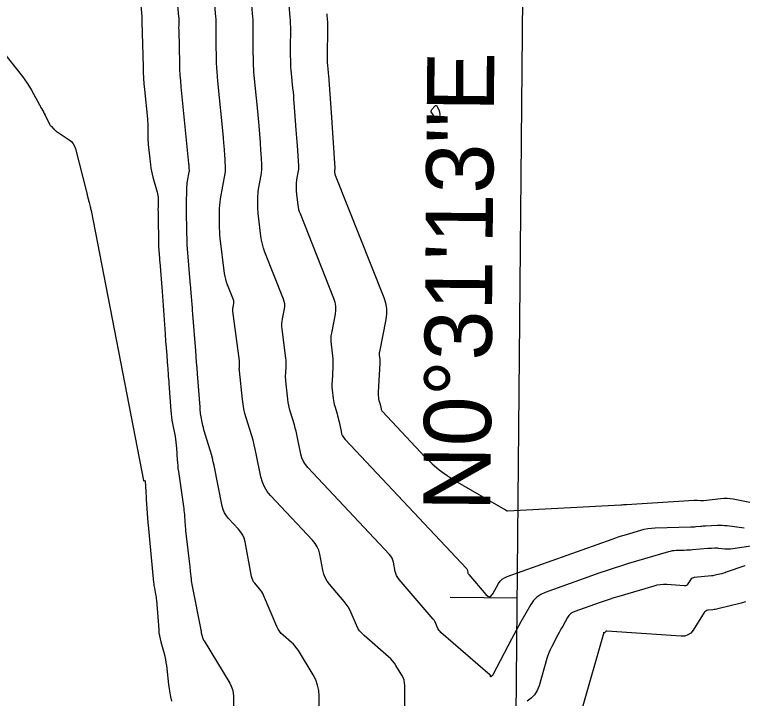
# Model space of a CAD drawing. Extents: x 1768942 to 1774819, y 723037 to 732099.
# Drawn here: x 1770545.1 to 1770610.2, y 731580.4 to 731641.5 of the extents above; entities that cross this region are included whole.
import ezdxf

# ---------------------------------------------------------------- set-up
doc = ezdxf.new("R2010")
doc.units = 0
for name, color, linetype in [('R_Contours', 7, 'Continuous'), ('R_Horz Alg', 7, 'Continuous'), ('R_Horz Alg Annot', 7, 'Continuous')]:
    doc.layers.add(name, color=color, linetype=linetype)

msp = doc.modelspace()

# ---------------------------------------------------------------- linework, layer by layer
at = {"layer": 'R_Contours'}
for points in [[(1770572.342, 731572.693), (1770572.366, 731580.61), (1770572.335, 731581.106), (1770572.237, 731581.584), (1770572.074, 731582.043), (1770571.844, 731582.484), (1770570.523, 731584.657), (1770570.389, 731584.86), (1770570.241, 731585.05), (1770570.078, 731585.228), (1770569.901, 731585.394), (1770569.163, 731586.032), (1770568.99, 731586.2), (1770568.839, 731586.383), (1770568.709, 731586.584), (1770568.603, 731586.8), (1770567.406, 731589.603), (1770567.334, 731589.755), (1770567.251, 731589.901), (1770567.158, 731590.04), (1770567.053, 731590.171), (1770566.613, 731590.686), (1770566.512, 731590.819), (1770566.432, 731590.962), (1770566.371, 731591.114), (1770566.33, 731591.275), (1770565.744, 731594.386), (1770565.663, 731594.696), (1770565.542, 731594.986), (1770565.38, 731595.254), (1770565.176, 731595.502), (1770564.282, 731596.452), (1770564.078, 731596.7), (1770563.915, 731596.969), (1770563.791, 731597.258), (1770563.706, 731597.567), (1770562.974, 731601.208), (1770562.905, 731601.531), (1770562.827, 731601.853), (1770562.742, 731602.173), (1770562.648, 731602.49), (1770562.179, 731604.009), (1770562.123, 731604.2), (1770562.071, 731604.392), (1770562.025, 731604.585), (1770561.984, 731604.78), (1770561.772, 731605.856), (1770561.763, 731605.903), (1770561.756, 731605.951), (1770561.75, 731605.998), (1770561.746, 731606.046), (1770561.733, 731606.238), (1770561.729, 731606.285), (1770561.726, 731606.333), (1770561.722, 731606.381), (1770561.719, 731606.429), (1770561.496, 731609.401), (1770561.458, 731609.912), (1770561.419, 731610.424), (1770561.379, 731610.935), (1770561.338, 731611.446), (1770561.074, 731614.726), (1770561.064, 731614.848), (1770561.055, 731614.97), (1770561.047, 731615.093), (1770561.038, 731615.215), (1770561.007, 731615.705), (1770560.999, 731615.827), (1770560.99, 731615.95), (1770560.981, 731616.072), (1770560.971, 731616.194), (1770560.925, 731616.758), (1770560.914, 731616.892), (1770560.903, 731617.027), (1770560.892, 731617.162), (1770560.881, 731617.296), (1770560.585, 731620.934), (1770560.576, 731621.063), (1770560.569, 731621.192), (1770560.564, 731621.322), (1770560.561, 731621.451), (1770560.554, 731621.969), (1770560.552, 731622.099), (1770560.551, 731622.229), (1770560.548, 731622.358), (1770560.546, 731622.488), (1770560.526, 731623.581), (1770560.522, 731623.806), (1770560.521, 731624.032), (1770560.521, 731624.257), (1770560.524, 731624.483), (1770560.546, 731625.987), (1770560.551, 731626.142), (1770560.563, 731626.297), (1770560.582, 731626.45), (1770560.606, 731626.604), (1770560.763, 731627.46), (1770560.768, 731627.491), (1770560.77, 731627.522), (1770560.771, 731627.553), (1770560.77, 731627.584), (1770560.762, 731627.71), (1770560.76, 731627.742), (1770560.758, 731627.773), (1770560.756, 731627.805), (1770560.754, 731627.836), (1770560.739, 731628.027), (1770560.736, 731628.07), (1770560.732, 731628.112), (1770560.728, 731628.154), (1770560.724, 731628.196), (1770560.041, 731635.051), (1770559.994, 731635.572), (1770559.957, 731636.094), (1770559.929, 731636.616), (1770559.912, 731637.138), (1770559.843, 731640.072), (1770559.841, 731640.174), (1770559.84, 731640.277), (1770559.84, 731640.38), (1770559.841, 731640.482), (1770559.848, 731640.893), (1770559.848, 731640.996), (1770559.846, 731641.098), (1770559.841, 731641.2), (1770559.833, 731641.303), (1770559.117, 731649.486)], [(1770580.009, 731574.531), (1770580.031, 731581.523), (1770580.015, 731581.773), (1770579.966, 731582.013), (1770579.883, 731582.245), (1770579.768, 731582.467), (1770579.239, 731583.337), (1770579.099, 731583.548), (1770578.944, 731583.746), (1770578.774, 731583.932), (1770578.589, 731584.105), (1770576.396, 731586.003), (1770576.183, 731586.209), (1770575.997, 731586.434), (1770575.839, 731586.68), (1770575.708, 731586.946), (1770575.237, 731588.048), (1770575.11, 731588.317), (1770574.963, 731588.574), (1770574.798, 731588.82), (1770574.612, 731589.053), (1770573.297, 731590.588), (1770573.082, 731590.874), (1770572.909, 731591.18), (1770572.779, 731591.506), (1770572.691, 731591.853), (1770572.422, 731593.279), (1770572.332, 731593.624), (1770572.197, 731593.946), (1770572.017, 731594.245), (1770571.791, 731594.52), (1770568.03, 731598.516), (1770567.725, 731598.888), (1770567.48, 731599.29), (1770567.294, 731599.723), (1770567.168, 731600.186), (1770566.754, 731602.241), (1770566.667, 731602.649), (1770566.569, 731603.055), (1770566.461, 731603.459), (1770566.343, 731603.859), (1770565.849, 731605.457), (1770565.736, 731605.858), (1770565.642, 731606.264), (1770565.569, 731606.674), (1770565.515, 731607.087), (1770565.243, 731609.66), (1770565.237, 731609.735), (1770565.234, 731609.81), (1770565.234, 731609.885), (1770565.237, 731609.96), (1770565.256, 731610.259), (1770565.259, 731610.334), (1770565.258, 731610.409), (1770565.254, 731610.484), (1770565.246, 731610.558), (1770564.661, 731615.003), (1770564.654, 731615.088), (1770564.653, 731615.173), (1770564.659, 731615.257), (1770564.672, 731615.341), (1770564.738, 731615.678), (1770564.749, 731615.761), (1770564.747, 731615.844), (1770564.733, 731615.925), (1770564.708, 731616.005), (1770564.18, 731617.336), (1770564.09, 731617.586), (1770564.016, 731617.841), (1770563.959, 731618.1), (1770563.919, 731618.363), (1770563.535, 731621.53), (1770563.504, 731621.821), (1770563.482, 731622.113), (1770563.468, 731622.405), (1770563.463, 731622.698), (1770563.459, 731623.871), (1770563.465, 731624.164), (1770563.484, 731624.455), (1770563.517, 731624.745), (1770563.563, 731625.034), (1770563.978, 731627.304), (1770563.998, 731627.44), (1770564.01, 731627.577), (1770564.014, 731627.714), (1770564.01, 731627.851), (1770563.975, 731628.402), (1770563.966, 731628.54), (1770563.957, 731628.678), (1770563.947, 731628.816), (1770563.937, 731628.953), (1770563.873, 731629.791), (1770563.859, 731629.977), (1770563.843, 731630.162), (1770563.826, 731630.348), (1770563.809, 731630.533), (1770563.308, 731635.557), (1770563.271, 731635.962), (1770563.242, 731636.368), (1770563.221, 731636.774), (1770563.208, 731637.18), (1770563.158, 731639.285), (1770563.155, 731639.452), (1770563.153, 731639.62), (1770563.153, 731639.787), (1770563.155, 731639.955), (1770563.166, 731640.625), (1770563.167, 731640.792), (1770563.163, 731640.959), (1770563.155, 731641.126), (1770563.142, 731641.293), (1770562.437, 731649.355)], [(1770614.186, 731594.461), (1770609.155, 731593.73), (1770609.033, 731593.716), (1770608.911, 731593.711), (1770608.788, 731593.714), (1770608.666, 731593.725), (1770608.092, 731593.797), (1770608.012, 731593.805), (1770607.932, 731593.81), (1770607.852, 731593.811), (1770607.772, 731593.809), (1770607.45, 731593.793), (1770607.37, 731593.788), (1770607.29, 731593.784), (1770607.209, 731593.778), (1770607.129, 731593.772), (1770605.751, 731593.657), (1770605.571, 731593.644), (1770605.391, 731593.633), (1770605.212, 731593.624), (1770605.032, 731593.618), (1770604.311, 731593.598), (1770604.132, 731593.587), (1770603.955, 731593.565), (1770603.779, 731593.531), (1770603.606, 731593.486), (1770600.053, 731592.436), (1770599.405, 731592.24), (1770598.76, 731592.034), (1770598.117, 731591.82), (1770597.477, 731591.597), (1770592.587, 731589.854), (1770592.193, 731589.675), (1770591.848, 731589.437), (1770591.553, 731589.14), (1770591.308, 731588.783), (1770590.425, 731587.239), (1770590.206, 731586.852), (1770589.991, 731586.463), (1770589.779, 731586.072), (1770589.57, 731585.679), (1770587.896, 731582.494), (1770587.892, 731582.487), (1770587.889, 731582.48), (1770587.887, 731582.473), (1770587.884, 731582.465), (1770587.876, 731582.435), (1770587.873, 731582.429), (1770587.87, 731582.423), (1770587.865, 731582.419), (1770587.859, 731582.415), (1770587.833, 731582.401), (1770587.828, 731582.398), (1770587.823, 731582.394), (1770587.817, 731582.391), (1770587.812, 731582.387), (1770587.787, 731582.369), (1770587.772, 731582.358), (1770587.716, 731582.319), (1770587.707, 731582.314), (1770587.7, 731582.314), (1770587.696, 731582.319), (1770587.694, 731582.33), (1770587.695, 731582.435), (1770587.695, 731582.439), (1770587.694, 731582.443), (1770587.693, 731582.446), (1770587.691, 731582.45), (1770587.683, 731582.463), (1770587.681, 731582.466), (1770587.678, 731582.469), (1770587.676, 731582.472), (1770587.673, 731582.474), (1770583.265, 731586.288), (1770583.183, 731586.367), (1770583.112, 731586.453), (1770583.051, 731586.548), (1770583.001, 731586.649), (1770582.821, 731587.072), (1770582.772, 731587.175), (1770582.716, 731587.273), (1770582.653, 731587.367), (1770582.582, 731587.457), (1770579.526, 731591.023), (1770579.404, 731591.185), (1770579.305, 731591.359), (1770579.231, 731591.545), (1770579.181, 731591.741), (1770579.029, 731592.552), (1770578.978, 731592.748), (1770578.901, 731592.931), (1770578.798, 731593.1), (1770578.67, 731593.257), (1770571.364, 731601.021), (1770571.146, 731601.286), (1770570.971, 731601.573), (1770570.838, 731601.881), (1770570.748, 731602.212), (1770570.453, 731603.679), (1770570.391, 731603.97), (1770570.321, 731604.26), (1770570.244, 731604.548), (1770570.16, 731604.834), (1770569.807, 731605.974), (1770569.726, 731606.261), (1770569.66, 731606.55), (1770569.607, 731606.843), (1770569.569, 731607.138), (1770569.399, 731608.74), (1770569.385, 731608.91), (1770569.378, 731609.081), (1770569.378, 731609.252), (1770569.385, 731609.423), (1770569.429, 731610.108), (1770569.435, 731610.278), (1770569.434, 731610.449), (1770569.424, 731610.62), (1770569.406, 731610.79), (1770569.063, 731613.394), (1770569.043, 731613.621), (1770569.04, 731613.848), (1770569.057, 731614.073), (1770569.092, 731614.299), (1770569.268, 731615.198), (1770569.296, 731615.422), (1770569.292, 731615.642), (1770569.256, 731615.86), (1770569.188, 731616.074), (1770567.522, 731620.273), (1770567.397, 731620.619), (1770567.296, 731620.971), (1770567.217, 731621.328), (1770567.161, 731621.692), (1770566.943, 731623.49), (1770566.922, 731623.69), (1770566.907, 731623.89), (1770566.897, 731624.09), (1770566.894, 731624.29), (1770566.891, 731625.093), (1770566.895, 731625.294), (1770566.908, 731625.493), (1770566.931, 731625.692), (1770566.962, 731625.89), (1770567.192, 731627.149), (1770567.229, 731627.39), (1770567.25, 731627.632), (1770567.257, 731627.874), (1770567.249, 731628.118), (1770567.187, 731629.094), (1770567.172, 731629.338), (1770567.155, 731629.583), (1770567.138, 731629.826), (1770567.12, 731630.07), (1770567.008, 731631.556), (1770566.982, 731631.884), (1770566.954, 731632.213), (1770566.925, 731632.541), (1770566.893, 731632.87), (1770566.574, 731636.063), (1770566.548, 731636.352), (1770566.528, 731636.642), (1770566.513, 731636.931), (1770566.503, 731637.221), (1770566.473, 731638.498), (1770566.468, 731638.731), (1770566.466, 731638.963), (1770566.467, 731639.195), (1770566.469, 731639.427), (1770566.484, 731640.356), (1770566.485, 731640.589), (1770566.48, 731640.821), (1770566.469, 731641.052), (1770566.451, 731641.284), (1770566.006, 731646.376)], [(1770556.322, 731643.616), (1770556.524, 731641.312), (1770556.527, 731641.275), (1770556.529, 731641.237), (1770556.529, 731641.199), (1770556.529, 731641.161), (1770556.527, 731641.01), (1770556.526, 731640.972), (1770556.526, 731640.934), (1770556.527, 731640.896), (1770556.527, 731640.858), (1770556.623, 731636.84), (1770556.64, 731636.329), (1770556.666, 731635.819), (1770556.702, 731635.31), (1770556.748, 731634.801), (1770557.011, 731632.17), (1770557.029, 731631.959), (1770557.043, 731631.749), (1770557.051, 731631.538), (1770557.055, 731631.327), (1770557.059, 731630.482), (1770557.063, 731630.271), (1770557.073, 731630.061), (1770557.088, 731629.85), (1770557.109, 731629.64), (1770557.29, 731628.063), (1770557.327, 731627.784), (1770557.377, 731627.507), (1770557.438, 731627.233), (1770557.51, 731626.961), (1770557.892, 731625.637), (1770557.93, 731625.486), (1770557.956, 731625.333), (1770557.971, 731625.179), (1770557.975, 731625.023), (1770557.963, 731624.212), (1770557.962, 731624.148), (1770557.962, 731624.083), (1770557.962, 731624.019), (1770557.963, 731623.955), (1770557.968, 731623.697), (1770557.969, 731623.632), (1770557.97, 731623.568), (1770557.971, 731623.504), (1770557.972, 731623.439), (1770558.002, 731621.117), (1770558.005, 731620.972), (1770558.01, 731620.827), (1770558.018, 731620.682), (1770558.029, 731620.537), (1770558.076, 731619.957), (1770558.088, 731619.812), (1770558.1, 731619.667), (1770558.112, 731619.523), (1770558.123, 731619.378), (1770558.338, 731616.766), (1770558.372, 731616.339), (1770558.404, 731615.913), (1770558.434, 731615.487), (1770558.463, 731615.06), (1770558.597, 731612.968), (1770558.612, 731612.734), (1770558.629, 731612.5), (1770558.646, 731612.267), (1770558.664, 731612.033), (1770558.743, 731611.052), (1770558.76, 731610.841), (1770558.777, 731610.631), (1770558.793, 731610.421), (1770558.809, 731610.211), (1770558.872, 731609.37), (1770558.887, 731609.16), (1770558.903, 731608.95), (1770558.918, 731608.74), (1770558.933, 731608.53), (1770559.105, 731606.098), (1770559.129, 731605.813), (1770559.163, 731605.531), (1770559.205, 731605.249), (1770559.256, 731604.968), (1770559.486, 731603.804), (1770559.532, 731603.546), (1770559.57, 731603.286), (1770559.598, 731603.026), (1770559.618, 731602.765), (1770559.68, 731601.717), (1770559.698, 731601.455), (1770559.722, 731601.194), (1770559.751, 731600.933), (1770559.786, 731600.673), (1770560.242, 731597.531), (1770560.266, 731597.353), (1770560.287, 731597.175), (1770560.305, 731596.997), (1770560.319, 731596.818), (1770560.369, 731596.101), (1770560.382, 731595.922), (1770560.398, 731595.743), (1770560.415, 731595.564), (1770560.435, 731595.386), (1770560.783, 731592.376), (1770560.801, 731592.212), (1770560.819, 731592.047), (1770560.836, 731591.883), (1770560.852, 731591.718), (1770560.915, 731591.06), (1770560.932, 731590.896), (1770560.954, 731590.733), (1770560.981, 731590.57), (1770561.011, 731590.407), (1770561.799, 731586.505), (1770561.803, 731586.484), (1770561.806, 731586.463), (1770561.809, 731586.442), (1770561.811, 731586.42), (1770561.817, 731586.335), (1770561.819, 731586.314), (1770561.823, 731586.293), (1770561.827, 731586.272), (1770561.832, 731586.252), (1770561.95, 731585.828), (1770561.974, 731585.751), (1770562.004, 731585.677), (1770562.038, 731585.605), (1770562.077, 731585.535), (1770564.376, 731581.754), (1770564.52, 731581.476), (1770564.623, 731581.186), (1770564.685, 731580.885), (1770564.705, 731580.572), (1770564.701, 731579.297)], [(1770569.573, 731643.416), (1770569.761, 731641.274), (1770569.783, 731640.978), (1770569.797, 731640.682), (1770569.804, 731640.385), (1770569.803, 731640.088), (1770569.779, 731638.653), (1770569.777, 731638.48), (1770569.777, 731638.306), (1770569.779, 731638.132), (1770569.782, 731637.958), (1770569.799, 731637.263), (1770569.804, 731637.089), (1770569.813, 731636.916), (1770569.826, 731636.743), (1770569.841, 731636.57), (1770570.005, 731634.927), (1770570.037, 731634.595), (1770570.067, 731634.264), (1770570.095, 731633.932), (1770570.121, 731633.6), (1770570.303, 731631.188), (1770570.329, 731630.837), (1770570.354, 731630.487), (1770570.377, 731630.137), (1770570.4, 731629.787), (1770570.515, 731627.976), (1770570.52, 731627.83), (1770570.515, 731627.685), (1770570.502, 731627.54), (1770570.481, 731627.396), (1770570.362, 731626.745), (1770570.345, 731626.639), (1770570.333, 731626.531), (1770570.326, 731626.424), (1770570.323, 731626.316), (1770570.325, 731625.883), (1770570.327, 731625.774), (1770570.332, 731625.666), (1770570.34, 731625.559), (1770570.352, 731625.451), (1770570.469, 731624.481), (1770570.499, 731624.285), (1770570.542, 731624.092), (1770570.596, 731623.902), (1770570.664, 731623.716), (1770573.667, 731616.143), (1770573.778, 731615.794), (1770573.837, 731615.441), (1770573.844, 731615.082), (1770573.799, 731614.719), (1770573.467, 731613.028), (1770573.428, 731612.776), (1770573.409, 731612.523), (1770573.412, 731612.27), (1770573.435, 731612.016), (1770573.569, 731610.999), (1770573.596, 731610.744), (1770573.611, 731610.489), (1770573.613, 731610.234), (1770573.603, 731609.978), (1770573.524, 731608.733), (1770573.516, 731608.543), (1770573.516, 731608.352), (1770573.523, 731608.162), (1770573.54, 731607.972), (1770573.622, 731607.188), (1770573.645, 731607.012), (1770573.677, 731606.837), (1770573.717, 731606.663), (1770573.765, 731606.492), (1770573.976, 731605.809), (1770574.027, 731605.637), (1770574.073, 731605.465), (1770574.115, 731605.291), (1770574.152, 731605.117), (1770574.329, 731604.239), (1770574.383, 731604.04), (1770574.462, 731603.855), (1770574.567, 731603.684), (1770574.697, 731603.525), (1770585.549, 731591.994), (1770585.58, 731591.956), (1770585.605, 731591.915), (1770585.623, 731591.872), (1770585.635, 731591.825), (1770585.672, 731591.63), (1770585.684, 731591.583), (1770585.702, 731591.539), (1770585.725, 731591.497), (1770585.754, 731591.458), (1770587.289, 731589.667), (1770587.457, 731589.519), (1770587.614, 731589.48), (1770587.761, 731589.548), (1770587.897, 731589.725), (1770588.424, 731590.645), (1770588.57, 731590.858), (1770588.746, 731591.035), (1770588.951, 731591.177), (1770589.186, 731591.284), (1770598.582, 731594.633), (1770598.898, 731594.743), (1770599.214, 731594.848), (1770599.532, 731594.949), (1770599.851, 731595.046), (1770601.132, 731595.425), (1770601.454, 731595.508), (1770601.779, 731595.571), (1770602.107, 731595.612), (1770602.439, 731595.632), (1770605.609, 731595.719), (1770605.719, 731595.722), (1770605.829, 731595.728), (1770605.939, 731595.735), (1770606.049, 731595.743), (1770606.488, 731595.779), (1770606.598, 731595.788), (1770606.708, 731595.796), (1770606.818, 731595.803), (1770606.929, 731595.808), (1770607.996, 731595.861), (1770608.21, 731595.867), (1770608.424, 731595.864), (1770608.638, 731595.851), (1770608.851, 731595.829), (1770610.384, 731595.637)], [(1770573.047, 731641.551), (1770573.057, 731641.407), (1770573.108, 731640.831), (1770573.118, 731640.688), (1770573.125, 731640.543), (1770573.129, 731640.399), (1770573.128, 731640.255), (1770573.088, 731637.763), (1770573.087, 731637.706), (1770573.087, 731637.649), (1770573.088, 731637.591), (1770573.089, 731637.534), (1770573.094, 731637.305), (1770573.096, 731637.247), (1770573.099, 731637.19), (1770573.103, 731637.133), (1770573.108, 731637.076), (1770573.162, 731636.534), (1770573.173, 731636.424), (1770573.183, 731636.315), (1770573.192, 731636.205), (1770573.201, 731636.096), (1770573.486, 731632.305), (1770573.52, 731631.848), (1770573.552, 731631.392), (1770573.583, 731630.935), (1770573.613, 731630.479), (1770573.783, 731627.781), (1770573.784, 731627.759), (1770573.784, 731627.738), (1770573.782, 731627.717), (1770573.779, 731627.696), (1770573.761, 731627.601), (1770573.759, 731627.585), (1770573.757, 731627.57), (1770573.756, 731627.554), (1770573.756, 731627.538), (1770573.756, 731627.475), (1770573.756, 731627.459), (1770573.757, 731627.443), (1770573.758, 731627.427), (1770573.76, 731627.412), (1770573.777, 731627.27), (1770573.781, 731627.241), (1770573.787, 731627.213), (1770573.795, 731627.185), (1770573.805, 731627.158), (1770578.147, 731616.212), (1770578.301, 731615.729), (1770578.383, 731615.239), (1770578.392, 731614.743), (1770578.329, 731614.239), (1770577.765, 731611.366), (1770577.752, 731611.283), (1770577.746, 731611.2), (1770577.747, 731611.116), (1770577.754, 731611.033), (1770577.798, 731610.698), (1770577.807, 731610.614), (1770577.812, 731610.53), (1770577.813, 731610.446), (1770577.81, 731610.362), (1770577.643, 731607.749), (1770577.641, 731607.686), (1770577.641, 731607.623), (1770577.643, 731607.561), (1770577.649, 731607.498), (1770577.676, 731607.239), (1770577.684, 731607.181), (1770577.694, 731607.123), (1770577.707, 731607.066), (1770577.723, 731607.009), (1770577.793, 731606.783), (1770577.81, 731606.727), (1770577.825, 731606.67), (1770577.839, 731606.613), (1770577.851, 731606.555), (1770577.909, 731606.265), (1770577.927, 731606.199), (1770577.953, 731606.138), (1770577.988, 731606.082), (1770578.031, 731606.029), (1770581.863, 731601.957), (1770582.473, 731601.354), (1770583.122, 731600.801), (1770583.81, 731600.297), (1770584.536, 731599.842), (1770588.974, 731597.285), (1770588.994, 731597.273), (1770589.013, 731597.26), (1770589.033, 731597.247), (1770589.052, 731597.234), (1770589.127, 731597.178), (1770589.146, 731597.167), (1770589.166, 731597.158), (1770589.188, 731597.154), (1770589.211, 731597.153), (1770599.353, 731597.697), (1770599.382, 731597.699), (1770599.412, 731597.7), (1770599.441, 731597.701), (1770599.47, 731597.702), (1770599.602, 731597.705), (1770599.624, 731597.706), (1770599.647, 731597.707), (1770599.669, 731597.708), (1770599.691, 731597.709), (1770599.802, 731597.716), (1770599.869, 731597.721), (1770605.909, 731598.114), (1770605.979, 731598.117), (1770606.049, 731598.116), (1770606.119, 731598.112), (1770606.189, 731598.105), (1770606.468, 731598.07), (1770606.538, 731598.063), (1770606.608, 731598.061), (1770606.677, 731598.062), (1770606.747, 731598.069), (1770608.295, 731598.253), (1770608.576, 731598.275), (1770608.856, 731598.276), (1770609.135, 731598.254), (1770609.413, 731598.211), (1770612.791, 731597.545)], [(1770543.918, 731638.422), (1770545.832, 731635.959), (1770546.052, 731635.664), (1770546.26, 731635.362), (1770546.457, 731635.052), (1770546.642, 731634.733), (1770547.549, 731633.099), (1770547.631, 731632.95), (1770547.712, 731632.8), (1770547.791, 731632.649), (1770547.869, 731632.497), (1770548.266, 731631.718), (1770548.301, 731631.654), (1770548.341, 731631.593), (1770548.386, 731631.536), (1770548.435, 731631.482), (1770548.641, 731631.272), (1770548.694, 731631.221), (1770548.749, 731631.173), (1770548.807, 731631.128), (1770548.866, 731631.085), (1770550.032, 731630.302), (1770550.227, 731630.144), (1770550.385, 731629.96), (1770550.505, 731629.75), (1770550.588, 731629.512), (1770551.565, 731625.669), (1770551.585, 731625.59), (1770551.604, 731625.511), (1770551.623, 731625.432), (1770551.642, 731625.353), (1770551.717, 731625.036), (1770551.736, 731624.957), (1770551.756, 731624.878), (1770551.776, 731624.799), (1770551.797, 731624.72), (1770551.897, 731624.347), (1770551.92, 731624.258), (1770551.941, 731624.169), (1770551.961, 731624.079), (1770551.979, 731623.99), (1770556.668, 731599.874), (1770556.673, 731599.86), (1770556.681, 731599.85), (1770556.693, 731599.845), (1770556.708, 731599.844), (1770556.774, 731599.85), (1770556.789, 731599.849), (1770556.799, 731599.844), (1770556.806, 731599.834), (1770556.809, 731599.82), (1770556.869, 731598.859), (1770556.88, 731598.694), (1770556.89, 731598.528), (1770556.901, 731598.363), (1770556.913, 731598.197), (1770557.062, 731596.065), (1770557.063, 731596.05), (1770557.064, 731596.035), (1770557.066, 731596.02), (1770557.067, 731596.005), (1770557.074, 731595.945), (1770557.076, 731595.93), (1770557.077, 731595.915), (1770557.079, 731595.9), (1770557.08, 731595.885), (1770557.567, 731590.757), (1770557.582, 731590.623), (1770557.599, 731590.49), (1770557.621, 731590.358), (1770557.646, 731590.226), (1770557.752, 731589.699), (1770557.777, 731589.567), (1770557.797, 731589.435), (1770557.813, 731589.302), (1770557.825, 731589.168), (1770558.025, 731586.509), (1770558.051, 731586.239), (1770558.092, 731585.971), (1770558.145, 731585.706), (1770558.211, 731585.443), (1770558.503, 731584.395), (1770558.571, 731584.132), (1770558.629, 731583.867), (1770558.676, 731583.6), (1770558.712, 731583.331), (1770558.909, 731581.631), (1770558.958, 731581.259), (1770559.018, 731580.888), (1770559.088, 731580.52), (1770559.169, 731580.153)], [(1770610.455, 731592.239), (1770608.784, 731591.658), (1770608.676, 731591.622), (1770608.567, 731591.588), (1770608.458, 731591.557), (1770608.348, 731591.528), (1770607.905, 731591.418), (1770607.795, 731591.392), (1770607.683, 731591.371), (1770607.571, 731591.353), (1770607.458, 731591.34), (1770605.915, 731591.182), (1770605.814, 731591.162), (1770605.726, 731591.121), (1770605.65, 731591.06), (1770605.586, 731590.979), (1770605.356, 731590.616), (1770605.292, 731590.537), (1770605.216, 731590.483), (1770605.127, 731590.454), (1770605.026, 731590.449), (1770603.462, 731590.558), (1770603.167, 731590.565), (1770602.875, 731590.546), (1770602.586, 731590.501), (1770602.299, 731590.43), (1770599.183, 731589.509), (1770598.741, 731589.375), (1770598.3, 731589.235), (1770597.862, 731589.089), (1770597.425, 731588.937), (1770595.228, 731588.154), (1770595.032, 731588.065), (1770594.861, 731587.946), (1770594.714, 731587.798), (1770594.592, 731587.621), (1770594.153, 731586.852), (1770594.044, 731586.66), (1770593.937, 731586.466), (1770593.831, 731586.272), (1770593.727, 731586.077), (1770593.151, 731584.981), (1770593.028, 731584.73), (1770592.918, 731584.474), (1770592.821, 731584.213), (1770592.737, 731583.946), (1770592.041, 731581.505), (1770591.878, 731581.083), (1770591.644, 731580.718), (1770591.339, 731580.409), (1770590.964, 731580.157)], [(1770610.503, 731589.008), (1770610.118, 731588.908), (1770608.015, 731588.383), (1770607.908, 731588.358), (1770607.8, 731588.337), (1770607.691, 731588.32), (1770607.582, 731588.307), (1770607.144, 731588.263), (1770607.041, 731588.241), (1770606.95, 731588.199), (1770606.872, 731588.137), (1770606.807, 731588.054), (1770605.811, 731586.483), (1770605.605, 731586.23), (1770605.36, 731586.056), (1770605.074, 731585.961), (1770604.748, 731585.945), (1770598.105, 731586.407), (1770598.076, 731586.406), (1770598.05, 731586.4), (1770598.026, 731586.388), (1770598.004, 731586.371), (1770597.887, 731586.26), (1770597.882, 731586.256), (1770597.876, 731586.255), (1770597.871, 731586.257), (1770597.867, 731586.262), (1770597.848, 731586.288), (1770597.844, 731586.292), (1770597.84, 731586.294), (1770597.837, 731586.291), (1770597.835, 731586.285), (1770595.848, 731579.313)]]:
    msp.add_lwpolyline(points, dxfattribs=at)
msp.add_lwpolyline([(1770583.128, 731632.813), (1770583.146, 731632.731), (1770583.155, 731632.648), (1770583.153, 731632.563), (1770583.116, 731632.092), (1770583.112, 731632.07), (1770583.104, 731632.051), (1770583.092, 731632.034), (1770583.075, 731632.019), (1770583.002, 731631.965), (1770582.984, 731631.955), (1770582.969, 731631.954), (1770582.955, 731631.962), (1770582.943, 731631.978), (1770582.865, 731632.126), (1770582.848, 731632.157), (1770582.83, 731632.187), (1770582.81, 731632.217), (1770582.79, 731632.246), (1770582.447, 731632.721), (1770582.405, 731632.8), (1770582.394, 731632.877), (1770582.413, 731632.953), (1770582.464, 731633.027), (1770582.727, 731633.318), (1770582.789, 731633.371), (1770582.845, 731633.382), (1770582.893, 731633.353), (1770582.935, 731633.283), (1770583.099, 731632.894)], close=True, dxfattribs=at)
at = {"layer": 'R_Horz Alg'}
msp.add_line((1770588.048, 731363.138), (1770592.741, 731879.815), dxfattribs=at)
msp.add_lwpolyline([(1770584.103, 731589.433), (1770590.103, 731589.379)], dxfattribs=at)

# ---------------------------------------------------------------- texts
at = {"layer": 'R_Horz Alg Annot'}
msp.add_text('N0%%d31\'13"E', height=6, rotation=89.47959, dxfattribs=at).set_placement((1770587.673, 731597.101))

doc.saveas('drawing.dxf')
